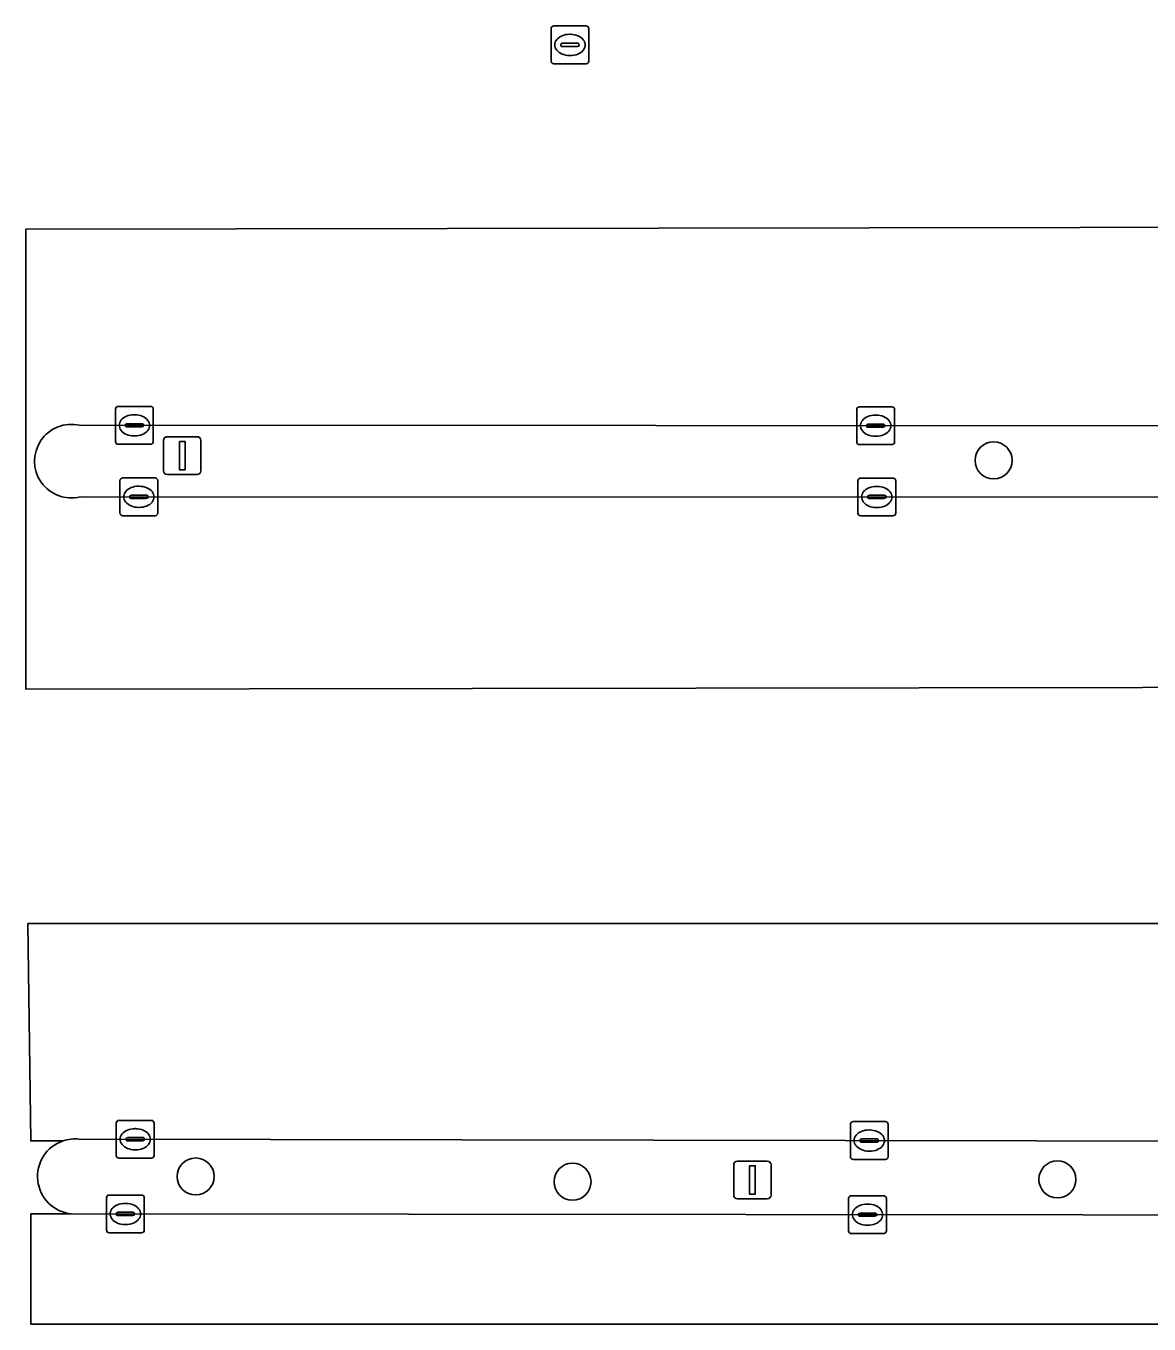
# Model space of a CAD drawing. Extents: x 160203 to 161530, y 379528 to 381797.
# Drawn here: x 161069.11 to 161098.81, y 380822.1 to 380856.41 of the extents above; entities that cross this region are included whole.
import ezdxf

# ---------------------------------------------------------------- set-up
doc = ezdxf.new("R2010")
doc.units = 0
for name, color, linetype in [('IMGEO_Berm_groen', 7, 'Continuous'), ('IMGEO_Boom', 7, 'Continuous'), ('IMGEO_Kolk', 7, 'Continuous'), ('IMGEO_Lichtmast', 7, 'Continuous'), ('IMGEO_Parkeervlak_gesloten', 7, 'Continuous'), ('IMGEO_Rijbaan_lokaal_open', 7, 'Continuous'), ('IMGEO_Rioolput', 7, 'Continuous'), ('IMGEO_Voetpad_open', 7, 'Continuous')]:
    doc.layers.add(name, color=color, linetype=linetype)

msp = doc.modelspace()

# ---------------------------------------------------------------- linework, layer by layer
at = {"layer": 'IMGEO_Berm_groen'}
for points in [[(161161.992, 380845.809), (161070.528, 380845.857)], [(161070.545, 380843.963), (161162.608, 380843.953)]]:
    msp.add_lwpolyline(points, dxfattribs=at)
msp.add_arc((161070.312, 380844.908), 0.973, 77.189, 283.8395, dxfattribs=at)
at = {"layer": 'IMGEO_Boom'}
for centre in [(161094.703, 380844.929), (161073.6, 380825.998), (161096.389, 380825.922), (161083.566, 380825.86)]:
    msp.add_circle(centre, 0.489, dxfattribs=at)
at = {"layer": 'IMGEO_Kolk'}
for p, q in [((161071.554, 380846.355), (161072.406, 380846.355)), ((161091.157, 380846.345), (161092.009, 380846.345)), ((161071.479, 380845.429), (161071.479, 380846.281)), ((161071.967, 380846.135), (161071.992, 380846.135)), ((161072.48, 380846.281), (161072.48, 380845.429)), ((161091.082, 380845.419), (161091.082, 380846.271)), ((161091.57, 380846.125), (161091.595, 380846.125)), ((161092.083, 380846.271), (161092.083, 380845.419)), ((161071.738, 380845.849), (161071.738, 380845.861)), ((161072.176, 380845.812), (161071.778, 380845.812)), ((161071.781, 380845.898), (161072.179, 380845.898)), ((161072.222, 380845.861), (161072.222, 380845.849)), ((161091.341, 380845.839), (161091.341, 380845.851)), ((161091.779, 380845.802), (161091.381, 380845.802)), ((161091.384, 380845.888), (161091.782, 380845.888)), ((161091.825, 380845.851), (161091.825, 380845.839)), ((161072.406, 380845.355), (161071.554, 380845.355)), ((161071.99, 380845.575), (161071.965, 380845.575)), ((161092.009, 380845.345), (161091.157, 380845.345)), ((161091.593, 380845.565), (161091.568, 380845.565)), ((161071.598, 380843.539), (161071.598, 380844.391)), ((161071.673, 380844.465), (161072.525, 380844.465)), ((161072.086, 380844.245), (161072.111, 380844.245)), ((161072.599, 380844.391), (161072.599, 380843.539)), ((161091.112, 380843.536), (161091.112, 380844.388)), ((161091.187, 380844.462), (161092.039, 380844.462)), ((161091.6, 380844.242), (161091.625, 380844.242)), ((161092.113, 380844.388), (161092.113, 380843.536)), ((161071.857, 380843.959), (161071.857, 380843.971)), ((161072.295, 380843.922), (161071.897, 380843.922)), ((161071.9, 380844.008), (161072.298, 380844.008)), ((161072.341, 380843.971), (161072.341, 380843.959)), ((161091.371, 380843.956), (161091.371, 380843.968)), ((161091.809, 380843.919), (161091.411, 380843.919)), ((161091.414, 380844.005), (161091.812, 380844.005)), ((161091.855, 380843.968), (161091.855, 380843.956)), ((161072.109, 380843.685), (161072.084, 380843.685)), ((161091.623, 380843.682), (161091.598, 380843.682)), ((161072.525, 380843.465), (161071.673, 380843.465)), ((161092.039, 380843.462), (161091.187, 380843.462)), ((161071.576, 380827.482), (161072.428, 380827.482)), ((161090.989, 380827.448), (161091.841, 380827.448)), ((161071.501, 380826.556), (161071.501, 380827.408)), ((161071.989, 380827.262), (161072.014, 380827.262)), ((161072.502, 380827.408), (161072.502, 380826.556)), ((161090.914, 380826.522), (161090.914, 380827.374)), ((161091.402, 380827.228), (161091.427, 380827.228)), ((161091.915, 380827.374), (161091.915, 380826.522)), ((161071.76, 380826.976), (161071.76, 380826.988)), ((161072.198, 380826.939), (161071.8, 380826.939)), ((161071.803, 380827.025), (161072.201, 380827.025)), ((161072.244, 380826.988), (161072.244, 380826.976)), ((161091.173, 380826.942), (161091.173, 380826.954)), ((161091.611, 380826.905), (161091.213, 380826.905)), ((161091.216, 380826.991), (161091.614, 380826.991)), ((161091.657, 380826.954), (161091.657, 380826.942)), ((161072.428, 380826.482), (161071.576, 380826.482)), ((161072.012, 380826.702), (161071.987, 380826.702)), ((161091.841, 380826.448), (161090.989, 380826.448)), ((161091.425, 380826.668), (161091.4, 380826.668)), ((161071.24, 380824.581), (161071.24, 380825.433)), ((161071.315, 380825.507), (161072.167, 380825.507)), ((161072.241, 380825.433), (161072.241, 380824.581)), ((161090.868, 380824.562), (161090.868, 380825.414)), ((161090.943, 380825.488), (161091.795, 380825.488)), ((161091.869, 380825.414), (161091.869, 380824.562)), ((161071.542, 380825.05), (161071.94, 380825.05)), ((161071.728, 380825.287), (161071.753, 380825.287)), ((161091.17, 380825.031), (161091.568, 380825.031)), ((161091.356, 380825.268), (161091.381, 380825.268)), ((161071.499, 380825.001), (161071.499, 380825.013)), ((161071.937, 380824.964), (161071.539, 380824.964)), ((161071.751, 380824.727), (161071.726, 380824.727)), ((161071.983, 380825.013), (161071.983, 380825.001)), ((161091.127, 380824.982), (161091.127, 380824.994)), ((161091.565, 380824.945), (161091.167, 380824.945)), ((161091.379, 380824.708), (161091.354, 380824.708)), ((161091.611, 380824.994), (161091.611, 380824.982)), ((161072.167, 380824.507), (161071.315, 380824.507)), ((161091.795, 380824.488), (161090.943, 380824.488))]:
    msp.add_line(p, q, dxfattribs=at)
for points in [[(161071.554, 380846.355), (161072.406, 380846.355)], [(161091.157, 380846.345), (161092.009, 380846.345)], [(161071.479, 380845.429), (161071.479, 380846.281)], [(161072.48, 380846.281), (161072.48, 380845.429)], [(161091.082, 380845.419), (161091.082, 380846.271)], [(161092.083, 380846.271), (161092.083, 380845.419)], [(161072.406, 380845.355), (161071.554, 380845.355)], [(161092.009, 380845.345), (161091.157, 380845.345)], [(161071.598, 380843.539), (161071.598, 380844.391)], [(161071.673, 380844.465), (161072.525, 380844.465)], [(161072.599, 380844.391), (161072.599, 380843.539)], [(161091.112, 380843.536), (161091.112, 380844.388)], [(161091.187, 380844.462), (161092.039, 380844.462)], [(161092.113, 380844.388), (161092.113, 380843.536)], [(161072.525, 380843.465), (161071.673, 380843.465)], [(161092.039, 380843.462), (161091.187, 380843.462)], [(161071.576, 380827.482), (161072.428, 380827.482)], [(161090.989, 380827.448), (161091.841, 380827.448)], [(161071.501, 380826.556), (161071.501, 380827.408)], [(161072.502, 380827.408), (161072.502, 380826.556)], [(161090.914, 380826.522), (161090.914, 380827.374)], [(161091.915, 380827.374), (161091.915, 380826.522)], [(161072.428, 380826.482), (161071.576, 380826.482)], [(161091.841, 380826.448), (161090.989, 380826.448)], [(161071.24, 380824.581), (161071.24, 380825.433)], [(161071.315, 380825.507), (161072.167, 380825.507)], [(161072.241, 380825.433), (161072.241, 380824.581)], [(161090.868, 380824.562), (161090.868, 380825.414)], [(161090.943, 380825.488), (161091.795, 380825.488)], [(161091.869, 380825.414), (161091.869, 380824.562)], [(161072.167, 380824.507), (161071.315, 380824.507)], [(161091.795, 380824.488), (161090.943, 380824.488)]]:
    msp.add_lwpolyline(points, dxfattribs=at)
for centre, radius, start, end in [((161071.556, 380846.279), 0.0765, 91.552, 178.448), ((161071.556, 380846.279), 0.0765, 91.552, 178.448), ((161072.404, 380846.279), 0.0765, 1.552, 88.448), ((161072.404, 380846.279), 0.0765, 1.552, 88.448), ((161091.159, 380846.269), 0.0765, 91.552, 178.448), ((161091.159, 380846.269), 0.0765, 91.552, 178.448), ((161092.007, 380846.269), 0.0765, 1.552, 88.448), ((161092.007, 380846.269), 0.0765, 1.552, 88.448), ((161071.778, 380845.858), 0.0403, 85.8775, 175.7526), ((161071.775, 380845.848), 0.0366, 178.938, 274.7102), ((161072.179, 380845.855), 0.043, 264.8664, 352.4533), ((161072.183, 380845.86), 0.0386, 1.7309, 96.639), ((161091.381, 380845.848), 0.0403, 85.8775, 175.7526), ((161091.378, 380845.838), 0.0366, 178.938, 274.7102), ((161091.782, 380845.845), 0.043, 264.8664, 352.4533), ((161091.786, 380845.85), 0.0386, 1.7309, 96.639), ((161071.556, 380845.431), 0.0765, 181.552, 268.448), ((161071.556, 380845.431), 0.0765, 181.552, 268.448), ((161072.404, 380845.431), 0.0765, 271.552, 358.448), ((161072.404, 380845.431), 0.0765, 271.552, 358.448), ((161091.159, 380845.421), 0.0765, 181.552, 268.448), ((161091.159, 380845.421), 0.0765, 181.552, 268.448), ((161092.007, 380845.421), 0.0765, 271.552, 358.448), ((161092.007, 380845.421), 0.0765, 271.552, 358.448), ((161071.675, 380844.389), 0.0765, 91.552, 178.448), ((161071.675, 380844.389), 0.0765, 91.552, 178.448), ((161072.523, 380844.389), 0.0765, 1.552, 88.448), ((161072.523, 380844.389), 0.0765, 1.552, 88.448), ((161091.189, 380844.386), 0.0765, 91.552, 178.448), ((161091.189, 380844.386), 0.0765, 91.552, 178.448), ((161092.037, 380844.386), 0.0765, 1.552, 88.448), ((161092.037, 380844.386), 0.0765, 1.552, 88.448), ((161071.897, 380843.968), 0.0403, 85.8775, 175.7526), ((161071.894, 380843.958), 0.0366, 178.938, 274.7102), ((161072.298, 380843.965), 0.043, 264.8664, 352.4533), ((161072.302, 380843.97), 0.0386, 1.7309, 96.639), ((161091.411, 380843.965), 0.0403, 85.8775, 175.7526), ((161091.408, 380843.955), 0.0366, 178.938, 274.7102), ((161091.812, 380843.962), 0.043, 264.8664, 352.4533), ((161091.816, 380843.967), 0.0386, 1.7309, 96.639), ((161071.675, 380843.541), 0.0765, 181.552, 268.448), ((161071.675, 380843.541), 0.0765, 181.552, 268.448), ((161072.523, 380843.541), 0.0765, 271.552, 358.448), ((161072.523, 380843.541), 0.0765, 271.552, 358.448), ((161091.189, 380843.538), 0.0765, 181.552, 268.448), ((161091.189, 380843.538), 0.0765, 181.552, 268.448), ((161092.037, 380843.538), 0.0765, 271.552, 358.448), ((161092.037, 380843.538), 0.0765, 271.552, 358.448), ((161071.578, 380827.406), 0.0765, 91.552, 178.448), ((161071.578, 380827.406), 0.0765, 91.552, 178.448), ((161072.426, 380827.406), 0.0765, 1.552, 88.448), ((161072.426, 380827.406), 0.0765, 1.552, 88.448), ((161090.991, 380827.372), 0.0765, 91.552, 178.448), ((161090.991, 380827.372), 0.0765, 91.552, 178.448), ((161091.839, 380827.372), 0.0765, 1.552, 88.448), ((161091.839, 380827.372), 0.0765, 1.552, 88.448), ((161071.8, 380826.985), 0.0403, 85.8775, 175.7526), ((161071.797, 380826.975), 0.0366, 178.938, 274.7102), ((161072.201, 380826.982), 0.043, 264.8664, 352.4533), ((161072.205, 380826.987), 0.0386, 1.7309, 96.639), ((161091.213, 380826.951), 0.0403, 85.8775, 175.7526), ((161091.21, 380826.941), 0.0366, 178.938, 274.7102), ((161091.614, 380826.948), 0.043, 264.8664, 352.4533), ((161091.618, 380826.953), 0.0386, 1.7309, 96.639), ((161071.578, 380826.558), 0.0765, 181.552, 268.448), ((161071.578, 380826.558), 0.0765, 181.552, 268.448), ((161072.426, 380826.558), 0.0765, 271.552, 358.448), ((161072.426, 380826.558), 0.0765, 271.552, 358.448), ((161090.991, 380826.524), 0.0765, 181.552, 268.448), ((161090.991, 380826.524), 0.0765, 181.552, 268.448), ((161091.839, 380826.524), 0.0765, 271.552, 358.448), ((161091.839, 380826.524), 0.0765, 271.552, 358.448), ((161071.317, 380825.431), 0.0765, 91.552, 178.448), ((161071.317, 380825.431), 0.0765, 91.552, 178.448), ((161072.165, 380825.431), 0.0765, 1.552, 88.448), ((161072.165, 380825.431), 0.0765, 1.552, 88.448), ((161090.945, 380825.412), 0.0765, 91.552, 178.448), ((161090.945, 380825.412), 0.0765, 91.552, 178.448), ((161091.793, 380825.412), 0.0765, 1.552, 88.448), ((161091.793, 380825.412), 0.0765, 1.552, 88.448), ((161071.539, 380825.01), 0.0403, 85.8775, 175.7526), ((161071.944, 380825.012), 0.0386, 1.7309, 96.639), ((161091.167, 380824.991), 0.0403, 85.8775, 175.7526), ((161091.572, 380824.993), 0.0386, 1.7309, 96.639), ((161071.536, 380825), 0.0366, 178.938, 274.7102), ((161071.94, 380825.007), 0.043, 264.8664, 352.4533), ((161091.164, 380824.981), 0.0366, 178.938, 274.7102), ((161091.568, 380824.988), 0.043, 264.8664, 352.4533), ((161071.317, 380824.583), 0.0765, 181.552, 268.448), ((161071.317, 380824.583), 0.0765, 181.552, 268.448), ((161072.165, 380824.583), 0.0765, 271.552, 358.448), ((161072.165, 380824.583), 0.0765, 271.552, 358.448), ((161090.945, 380824.564), 0.0765, 181.552, 268.448), ((161090.945, 380824.564), 0.0765, 181.552, 268.448), ((161091.793, 380824.564), 0.0765, 271.552, 358.448), ((161091.793, 380824.564), 0.0765, 271.552, 358.448)]:
    msp.add_arc(centre, radius, start, end, dxfattribs=at)
for centre, major_axis, ratio, start_param, end_param in [((161071.966, 380845.855), (-0.387, 0.002), 0.722429, 4.712389, 7.853982), ((161071.991, 380845.855), (-0.39, 0.002), 0.717154, 1.570796, 4.712389), ((161091.569, 380845.845), (-0.387, 0.002), 0.722429, 4.712389, 7.853982), ((161091.594, 380845.845), (-0.39, 0.002), 0.717154, 1.570796, 4.712389), ((161072.085, 380843.965), (-0.387, 0.002), 0.722429, 4.712389, 7.853982), ((161072.11, 380843.965), (-0.39, 0.002), 0.717154, 1.570796, 4.712389), ((161091.599, 380843.962), (-0.387, 0.002), 0.722429, 4.712389, 7.853982), ((161091.624, 380843.962), (-0.39, 0.002), 0.717154, 1.570796, 4.712389), ((161071.988, 380826.982), (-0.387, 0.002), 0.722429, 4.712389, 7.853982), ((161072.013, 380826.982), (-0.39, 0.002), 0.717154, 1.570796, 4.712389), ((161091.401, 380826.948), (-0.387, 0.002), 0.722429, 4.712389, 7.853982), ((161091.426, 380826.948), (-0.39, 0.002), 0.717154, 1.570796, 4.712389), ((161071.727, 380825.007), (-0.387, 0.002), 0.722429, 4.712389, 7.853982), ((161071.752, 380825.007), (-0.39, 0.002), 0.717154, 1.570796, 4.712389), ((161091.355, 380824.988), (-0.387, 0.002), 0.722429, 4.712389, 7.853982), ((161091.38, 380824.988), (-0.39, 0.002), 0.717154, 1.570796, 4.712389)]:
    msp.add_ellipse(centre, major_axis=major_axis, ratio=ratio, start_param=start_param, end_param=end_param, dxfattribs=at)
at = {"layer": 'IMGEO_Lichtmast'}
for p, q in [((161072.749, 380844.655), (161072.749, 380845.455)), ((161072.749, 380845.455), (161072.749, 380844.655)), ((161072.849, 380845.555), (161073.639, 380845.555)), ((161073.639, 380845.555), (161072.849, 380845.555)), ((161073.739, 380845.455), (161073.739, 380844.655)), ((161073.739, 380844.655), (161073.739, 380845.455)), ((161073.639, 380844.555), (161072.849, 380844.555)), ((161072.849, 380844.555), (161073.639, 380844.555)), ((161087.928, 380826.406), (161088.718, 380826.406)), ((161088.718, 380826.406), (161087.928, 380826.406)), ((161087.828, 380825.506), (161087.828, 380826.306)), ((161087.828, 380826.306), (161087.828, 380825.506)), ((161088.818, 380826.306), (161088.818, 380825.506)), ((161088.818, 380825.506), (161088.818, 380826.306)), ((161088.718, 380825.406), (161087.928, 380825.406)), ((161087.928, 380825.406), (161088.718, 380825.406))]:
    msp.add_line(p, q, dxfattribs=at)
for points in [[(161073.169, 380845.43), (161073.319, 380845.43), (161073.319, 380844.68), (161073.169, 380844.68), (161073.169, 380845.43)], [(161088.248, 380826.281), (161088.398, 380826.281), (161088.398, 380825.531), (161088.248, 380825.531), (161088.248, 380826.281)]]:
    msp.add_lwpolyline(points, dxfattribs=at)
for centre, start, end in [((161072.849, 380845.455), 90, 180), ((161072.849, 380845.455), 90, 180), ((161073.639, 380845.455), 0, 90), ((161073.639, 380845.455), 360, 90), ((161072.849, 380844.655), 180, 270), ((161072.849, 380844.655), 180, 270), ((161073.639, 380844.655), 270, 0), ((161073.639, 380844.655), 270, 0), ((161087.928, 380826.306), 90, 180), ((161087.928, 380826.306), 90, 180), ((161088.718, 380826.306), 0, 90), ((161088.718, 380826.306), 360, 90), ((161087.928, 380825.506), 180, 270), ((161087.928, 380825.506), 180, 270), ((161088.718, 380825.506), 270, 0), ((161088.718, 380825.506), 270, 0)]:
    msp.add_arc(centre, 0.1, start, end, dxfattribs=at)
at = {"layer": 'IMGEO_Parkeervlak_gesloten'}
msp.add_lwpolyline([(161163.595, 380839.024), (161163.891, 380851.192), (161069.112, 380851.038), (161069.112, 380838.88)], close=True, dxfattribs=at)
for points in [[(161070.528, 380845.857), (161161.992, 380845.809)], [(161162.608, 380843.953), (161070.545, 380843.963)], [(161070.519, 380826.986), (161166.732, 380826.817), (161166.732, 380832.684), (161069.162, 380832.684), (161069.239, 380826.94), (161070.098, 380826.94)], [(161170.315, 380824.912), (161168.426, 380824.914), (161070.307, 380825.008), (161069.239, 380825.008), (161069.239, 380822.097), (161168.412, 380822.097), (161172.005, 380822.097), (161172.005, 380825.148)]]:
    msp.add_lwpolyline(points, dxfattribs=at)
for centre, radius, start, end in [((161070.312, 380844.908), 0.973, 77.189, 283.8395), ((161070.413, 380826.011), 0.981, 83.7651, 108.7061)]:
    msp.add_arc(centre, radius, start, end, dxfattribs=at)
at = {"layer": 'IMGEO_Rijbaan_lokaal_open'}
msp.add_lwpolyline([(161069.112, 380838.88), (161069.112, 380851.038), (161163.891, 380851.192), (161163.595, 380839.024)], close=True, dxfattribs=at)
for points in [[(161070.098, 380826.94), (161069.239, 380826.94), (161069.162, 380832.684), (161166.732, 380832.684), (161166.732, 380826.817), (161166.921, 380826.817)], [(161168.412, 380822.097), (161069.239, 380822.097), (161069.239, 380825.008), (161070.307, 380825.008)]]:
    msp.add_lwpolyline(points, dxfattribs=at)
msp.add_arc((161070.413, 380825.997), 0.994, 108.4451, 263.9032, dxfattribs=at)
at = {"layer": 'IMGEO_Rioolput'}
for p, q in [((161082.998, 380855.486), (161082.998, 380856.338)), ((161083.073, 380856.412), (161083.925, 380856.412)), ((161083.999, 380856.338), (161083.999, 380855.486)), ((161083.257, 380855.906), (161083.257, 380855.918)), ((161083.3, 380855.955), (161083.698, 380855.955)), ((161083.486, 380856.192), (161083.511, 380856.192)), ((161083.741, 380855.918), (161083.741, 380855.906)), ((161083.695, 380855.869), (161083.297, 380855.869)), ((161083.509, 380855.632), (161083.484, 380855.632)), ((161083.925, 380855.412), (161083.073, 380855.412))]:
    msp.add_line(p, q, dxfattribs=at)
for points in [[(161082.998, 380855.486), (161082.998, 380856.338)], [(161083.073, 380856.412), (161083.925, 380856.412)], [(161083.999, 380856.338), (161083.999, 380855.486)], [(161083.925, 380855.412), (161083.073, 380855.412)]]:
    msp.add_lwpolyline(points, dxfattribs=at)
for centre, radius, start, end in [((161083.075, 380856.336), 0.0765, 91.552, 178.448), ((161083.075, 380856.336), 0.0765, 91.552, 178.448), ((161083.923, 380856.336), 0.0765, 1.552, 88.448), ((161083.923, 380856.336), 0.0765, 1.552, 88.448), ((161083.297, 380855.915), 0.0403, 85.8775, 175.7526), ((161083.702, 380855.917), 0.0386, 1.7309, 96.639), ((161083.294, 380855.905), 0.0366, 178.938, 274.7102), ((161083.698, 380855.912), 0.043, 264.8664, 352.4533), ((161083.075, 380855.488), 0.0765, 181.552, 268.448), ((161083.075, 380855.488), 0.0765, 181.552, 268.448), ((161083.923, 380855.488), 0.0765, 271.552, 358.448), ((161083.923, 380855.488), 0.0765, 271.552, 358.448)]:
    msp.add_arc(centre, radius, start, end, dxfattribs=at)
for centre, major_axis, ratio, start_param, end_param in [((161083.485, 380855.912), (-0.387, 0.002), 0.722429, 4.712389, 7.853982), ((161083.51, 380855.912), (-0.39, 0.002), 0.717154, 1.570796, 4.712389)]:
    msp.add_ellipse(centre, major_axis=major_axis, ratio=ratio, start_param=start_param, end_param=end_param, dxfattribs=at)
at = {"layer": 'IMGEO_Voetpad_open'}
for points in [[(161070.307, 380825.008), (161168.426, 380824.914), (161168.386, 380828.004)], [(161166.921, 380826.817), (161166.732, 380826.817), (161070.519, 380826.986)]]:
    msp.add_lwpolyline(points, dxfattribs=at)
for centre, radius, start, end in [((161070.413, 380825.997), 0.994, 108.4451, 263.9032), ((161070.413, 380826.011), 0.981, 83.7651, 108.7061)]:
    msp.add_arc(centre, radius, start, end, dxfattribs=at)

doc.saveas('drawing.dxf')
